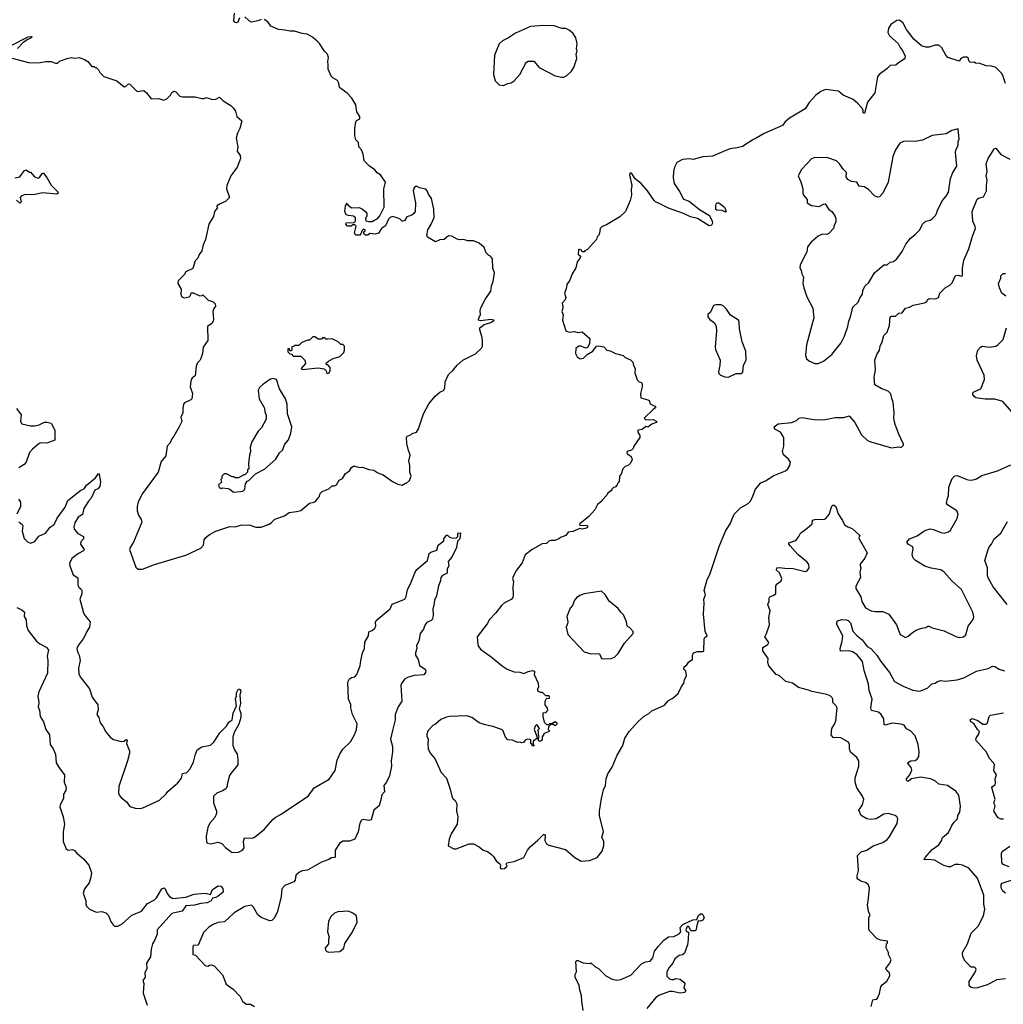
# Model space of a CAD drawing. Extents: x 2086813 to 2278017, y 548126 to 753336.
# Tile 389 of 461: x 2237734 to 2246864, y 648163 to 657305. Entities that reach past the tile are written whole.
import ezdxf

# ---------------------------------------------------------------- set-up
doc = ezdxf.new("R2010")
doc.units = 0

msp = doc.modelspace()

# ---------------------------------------------------------------- linework, layer by layer
at = {"layer": '0CON10XD'}
for points in [[(2238875, 652203.8), (2238984.5, 652245.5), (2239275, 652333.8), (2239415, 652398.8), (2239438.8, 652425), (2239447.5, 652475), (2239462.3, 652497.7), (2239495, 652526.2), (2239555, 652556), (2239685, 652599.2), (2239735, 652595.7), (2239785, 652612), (2239865, 652614.3), (2239925, 652594.2), (2239975, 652594.2), (2240049.1, 652620.9), (2240071.2, 652635), (2240101.3, 652668.7), (2240191.7, 652698.3), (2240235, 652730), (2240305, 652737.5), (2240345, 652748.8), (2240425, 652816.2), (2240465, 652824), (2240483.9, 652836.1), (2240512.5, 652875), (2240522.5, 652905), (2240542.5, 652925), (2240605, 652950), (2240635, 652977.5), (2240655, 652977.5), (2240675, 652987.5), (2240700.7, 653029.3), (2240730, 653045), (2240758.3, 653091.7), (2240793.9, 653116.1), (2240815, 653147.5), (2240835, 653163.3), (2240885, 653147.5), (2240915, 653148.8), (2240975, 653127.5), (2241021.7, 653121.7), (2241058.3, 653098.3), (2241108.3, 653078.3), (2241195, 653017.5), (2241245, 652992.5), (2241285, 652982.5), (2241315, 653000), (2241325, 653000), (2241352.5, 653025), (2241366.7, 653065), (2241356.7, 653105), (2241356.7, 653165), (2241346.7, 653205), (2241360, 653265), (2241343.6, 653303.6), (2241328.3, 653368.3), (2241323, 653427), (2241331.7, 653438.3), (2241365, 653450), (2241378.3, 653461.7), (2241416.4, 653473.6), (2241436.7, 653505), (2241483.8, 653645), (2241532.7, 653737.3), (2241590.5, 653809.5), (2241632.5, 653845), (2241667, 653863), (2241680, 653885), (2241685, 653942.5), (2241715, 654010), (2241755, 654047.5), (2241795, 654097.5), (2241847.5, 654145), (2241965, 654203.3), (2242020, 654255), (2242028.8, 654275), (2242031.2, 654315), (2242026, 654355), (2242003.8, 654425), (2242004, 654445), (2242045, 654474.2), (2242106.6, 654493.4), (2242137.5, 654515), (2242105, 654520), (2242015, 654508), (2241993.3, 654515), (2241996.7, 654535), (2242012.5, 654565), (2242007.5, 654605), (2242015, 654630), (2242053.9, 654706.1), (2242105.9, 654784.1), (2242114, 654835), (2242128.8, 654875), (2242140, 654955), (2242126.4, 654996.4), (2242122.5, 655085), (2242105, 655110), (2242090, 655115), (2242065, 655140), (2242045, 655190), (2241998.3, 655228.3), (2241945, 655250), (2241895, 655250), (2241855, 655263.3), (2241815, 655260), (2241796.2, 655266.2), (2241745, 655293.3), (2241715, 655296.7), (2241675, 655263.3), (2241635, 655260), (2241592.5, 655242.5), (2241520, 655285), (2241512.5, 655305), (2241522.5, 655355), (2241553.6, 655406.4), (2241580.7, 655469.3), (2241578, 655545), (2241558, 655645), (2241527.5, 655685), (2241516.7, 655716.7), (2241505, 655730), (2241445, 655743.3), (2241425, 655756.7), (2241415, 655757.5), (2241397, 655743), (2241387.5, 655715), (2241408, 655605), (2241403.8, 655525), (2241393.3, 655505), (2241375, 655490), (2241327, 655473), (2241305, 655437.5), (2241295, 655432.5), (2241285, 655433.3), (2241265, 655452.5), (2241236.4, 655466.4), (2241195, 655476.7), (2241171.7, 655468.3), (2241156.4, 655453.6), (2241130.3, 655389.7), (2241093.3, 655365), (2241065, 655323.8), (2241035, 655313.3), (2240985, 655320), (2240965, 655302.5), (2240945, 655302.5), (2240930, 655315), (2240930, 655335), (2240940, 655345), (2240940, 655355), (2240925, 655360), (2240911.7, 655348.3), (2240900, 655315), (2240890, 655305), (2240853, 655303), (2240842.5, 655325), (2240858.3, 655388.3), (2240845, 655400), (2240825, 655400), (2240811.7, 655388.3), (2240778.3, 655388.3), (2240760, 655405), (2240765, 655420), (2240838.3, 655421.7), (2240850, 655435), (2240850, 655465), (2240831.7, 655481.7), (2240785, 655486.7), (2240763.9, 655493.9), (2240753.6, 655526.4), (2240757.5, 655575), (2240775, 655600), (2240780, 655585), (2240815, 655557.5), (2240885, 655561.2), (2240916.1, 655546.1), (2240943, 655523), (2240957.5, 655505), (2240957.5, 655485), (2240942.5, 655455), (2240948.3, 655438.3), (2240975, 655430), (2241005, 655430), (2241057.7, 655462.3), (2241076.7, 655485), (2241116.2, 655565), (2241113.9, 655733.9), (2241130, 655795), (2241083.9, 655863.9), (2241052.7, 655882.7), (2241029.5, 655909.5), (2240980, 655945), (2240932.5, 655995), (2240922.5, 656055), (2240906.1, 656096.1), (2240882.5, 656125), (2240880, 656165), (2240855, 656190), (2240843.8, 656225), (2240843.8, 656295), (2240853.3, 656355), (2240860.7, 656369.3), (2240890, 656385), (2240892.5, 656405), (2240865, 656450), (2240853.3, 656515), (2240816.7, 656575), (2240775, 656622.5), (2240702.5, 656675), (2240696.7, 656715), (2240685, 656740), (2240640, 656765), (2240625, 656780), (2240598.8, 656845), (2240596.7, 656885), (2240594, 656915), (2240600, 656955), (2240592.5, 656985), (2240563.9, 657013.9), (2240517.5, 657085), (2240496.4, 657106.4), (2240453, 657143), (2240401.7, 657171.7), (2240355, 657177.5), (2240285, 657196.7), (2240245, 657196.7), (2240195, 657208.8), (2240135, 657214), (2240065, 657243.3), (2240037.5, 657285), (2240002.7, 657307.3)], [(2239775, 657322.5), (2239758.1, 657281.9), (2239745, 657276), (2239735, 657279.2), (2239722.5, 657295), (2239728.8, 657365)], [(2239975, 657307.5), (2239945, 657294), (2239885, 657282.5), (2239865, 657293.3), (2239825, 657332)], [(2246885, 656712.5), (2246861.2, 656785), (2246847.3, 656807.3), (2246795, 656860), (2246755, 656873.3), (2246705, 656877.5), (2246647, 656897), (2246605, 656902.5), (2246595, 656910), (2246558.3, 656908.3), (2246543, 656923), (2246540, 656945), (2246525, 656957.5), (2246495, 656957.5), (2246470, 656945), (2246455, 656920), (2246350, 656955), (2246330, 656975), (2246295, 657042.5), (2246265, 657066.7), (2246231.7, 657068.3), (2246175, 657048.8), (2246145, 657048.8), (2246105, 657061.2), (2246032.7, 657122.7), (2245966.7, 657215), (2245933.6, 657273.6), (2245901.7, 657301.7), (2245875, 657297.5), (2245820.5, 657259.5), (2245798.8, 657225), (2245793.3, 657185), (2245807.5, 657155), (2245887.5, 657085), (2245907.5, 657045), (2245929.3, 657019.3), (2245952.5, 656965), (2245951.7, 656948.3), (2245943, 656937), (2245890, 656905), (2245867, 656883), (2245815, 656880), (2245783, 656847), (2245713, 656797), (2245696.7, 656775), (2245671.2, 656625), (2245605, 656537.5), (2245575, 656432.5), (2245565, 656440), (2245562.5, 656465), (2245550, 656485), (2245515, 656527.5), (2245470, 656565), (2245376.7, 656605), (2245335, 656641.4), (2245213.9, 656656.1), (2245170.8, 656639.2), (2245125, 656603.3), (2245062.5, 656535), (2245025, 656477.5), (2244881.2, 656388.8), (2244840, 656355), (2244815, 656323.3), (2244645, 656246.7), (2244570, 656205), (2244539.3, 656190.7), (2244443.6, 656126.4), (2244395, 656113.8), (2244325, 656106.7), (2244165, 656038.8), (2244075, 656030), (2243985, 656007.5), (2243955, 656012.5), (2243885, 656007.5), (2243835, 655980), (2243812.5, 655935), (2243803.3, 655895), (2243800, 655835), (2243810, 655785), (2243859.7, 655709.7), (2243895, 655638), (2243948.3, 655618.3), (2244045, 655542), (2244137.7, 655487.7), (2244163.1, 655435), (2244164.4, 655415), (2244155, 655396.2), (2244135, 655391.2), (2244025, 655457.5), (2243960, 655475), (2243895, 655506.7), (2243755, 655553.8), (2243669.5, 655599.5), (2243635, 655613.8), (2243623.3, 655625), (2243562, 655715), (2243503.3, 655785), (2243447, 655827), (2243415.9, 655875.9), (2243405, 655882.5), (2243400.7, 655879.3), (2243393.8, 655865), (2243416, 655765), (2243408.8, 655725), (2243413.3, 655675), (2243400, 655625), (2243357.7, 655522.3), (2243305, 655474.2), (2243181.2, 655398.8), (2243140, 655385), (2243122.5, 655365), (2243117, 655323), (2243110, 655305), (2243095, 655290), (2243087.5, 655265), (2243005, 655172.5), (2242980.7, 655159.3), (2242975, 655150), (2242955, 655150), (2242947.5, 655165), (2242935, 655172.5), (2242925, 655172.5), (2242920, 655165), (2242918.3, 655128.3), (2242938.3, 655108.3), (2242937.5, 655095), (2242907.5, 655055), (2242897.7, 655002.3), (2242863.3, 654945), (2242840, 654885), (2242813.8, 654845), (2242806.2, 654805), (2242790, 654765), (2242803.3, 654725), (2242796.7, 654705), (2242768.3, 654671.7), (2242775, 654640), (2242776.7, 654625), (2242767.5, 654595), (2242780, 654565), (2242774, 654515), (2242805, 654416.2), (2242835, 654402.9), (2242885, 654411.2), (2242915, 654400), (2242955, 654406.7), (2243026.7, 654345), (2243022, 654295), (2243005, 654260), (2242985, 654253.8), (2242945, 654273.3), (2242925, 654273.8), (2242895, 654253.3), (2242892, 654205), (2242908.8, 654175), (2242937, 654157), (2242968.9, 654161.1), (2243002.7, 654197.3), (2243053, 654227), (2243087, 654273), (2243105, 654276.2), (2243155, 654266.7), (2243185, 654236.7), (2243215, 654228.8), (2243264.2, 654204.2), (2243335, 654186.7), (2243355, 654167.5), (2243405, 654147.5), (2243426.7, 654125), (2243433, 654093), (2243447, 654067), (2243443.3, 654025), (2243465, 653960), (2243483, 653943), (2243505, 653937.5), (2243512.5, 653925), (2243513, 653897), (2243497.5, 653835), (2243500, 653795), (2243565, 653776.7), (2243577.7, 653767.7), (2243587, 653737), (2243630, 653715), (2243637.5, 653705), (2243615, 653686.7), (2243530, 653605), (2243545, 653590), (2243615, 653593.8), (2243646.7, 653575), (2243643.3, 653565), (2243600.8, 653549.2), (2243565, 653522.5), (2243545, 653526.7), (2243511.7, 653498.3), (2243472.5, 653495), (2243472.5, 653475), (2243490, 653445), (2243491.2, 653425), (2243434, 653346), (2243427.5, 653322.5), (2243411.7, 653308.3), (2243373.9, 653296.1), (2243370, 653285), (2243372.5, 653275), (2243402.5, 653255), (2243417.5, 653235), (2243419.3, 653220.7), (2243404.2, 653185.8), (2243385, 653168.8), (2243355, 653156.7), (2243332.5, 653135), (2243317.5, 653085), (2243303, 653067), (2243300, 653015), (2243283, 652997), (2243280, 652985), (2243260, 652965), (2243245, 652960), (2243230, 652945), (2243230, 652935), (2243190, 652905), (2243185, 652890), (2243140, 652845), (2243136.4, 652833.6), (2243097, 652803), (2243072.5, 652755), (2243017.7, 652692.3), (2242932.5, 652625), (2242930, 652615), (2242935, 652612.5), (2242999.5, 652609.5), (2243006, 652605), (2243005, 652590), (2242995, 652582.5), (2242955, 652574.2), (2242935, 652581.2), (2242867.8, 652552.2), (2242825, 652546.2), (2242803.6, 652516.4), (2242753, 652497), (2242740, 652485), (2242701.7, 652468.3), (2242665, 652470), (2242647, 652463), (2242625, 652440), (2242585, 652437.5), (2242492.5, 652385), (2242426.2, 652335), (2242397, 652263), (2242346.7, 652195), (2242313.6, 652133.6), (2242310, 652115), (2242318.8, 652085), (2242312, 652035), (2242316.2, 651965), (2242310.7, 651939.3), (2242295, 651920), (2242235, 651891.2), (2242206.7, 651865), (2242155, 651796.7), (2242095.7, 651734.3), (2242073.8, 651695), (2241981.2, 651575), (2241986.7, 651505), (2241993.8, 651485), (2242015, 651456.7), (2242110.5, 651390.5), (2242212.5, 651305), (2242257.5, 651275), (2242325, 651250), (2242375, 651246.2), (2242415, 651233.3), (2242455, 651253.3), (2242495, 651263.3), (2242512.5, 651255), (2242511.7, 651241.7)], [(2242225, 656692.5), (2242265, 656712.5), (2242295, 656717.5), (2242323, 656737), (2242377.5, 656795), (2242430, 656895), (2242430, 656905), (2242455, 656920), (2242505, 656920), (2242555, 656860), (2242703.6, 656783.6), (2242765, 656770), (2242785, 656772.5), (2242813.6, 656786.4), (2242855, 656827.5), (2242878.3, 656861.7), (2242906.1, 656943.9), (2242900, 656985), (2242910, 657015), (2242903.3, 657035), (2242910, 657085), (2242897.5, 657135), (2242872.5, 657175), (2242835, 657207.5), (2242805, 657222.5), (2242765, 657222.5), (2242695, 657247.5), (2242595, 657250), (2242475, 657242.5), (2242335, 657178.8), (2242272.5, 657135), (2242215, 657107.5), (2242185, 657080), (2242142.5, 656975), (2242133.3, 656795), (2242147, 656737), (2242185, 656700), (2242225, 656692.5)], [(2237648.8, 657061.2), (2237813.3, 657145), (2237845, 657150), (2237848.8, 657145), (2237840, 657135), (2237808.3, 657121.7), (2237767, 657093), (2237712.8, 657037.2)], [(2237665, 656947.5), (2237815, 656907.5), (2237905, 656903.3), (2237977, 656917), (2238025, 656917.5), (2238065, 656902.5), (2238085, 656902.5), (2238105, 656920), (2238175, 656943.3), (2238215, 656952.5), (2238245, 656947.5), (2238285, 656952.5), (2238336.1, 656936.1), (2238367.5, 656915), (2238405, 656870), (2238425, 656870), (2238435, 656860), (2238445, 656860), (2238465, 656840), (2238477.5, 656815), (2238515, 656777.5), (2238636.1, 656736.1), (2238705, 656682), (2238715.8, 656684.2), (2238745, 656710), (2238755, 656707.5), (2238825, 656637.5), (2238885, 656647.5), (2238912.5, 656625), (2238955, 656570), (2239025, 656572.5), (2239071.7, 656558.3), (2239099.3, 656570.7), (2239132.5, 656605), (2239145, 656627.5), (2239165, 656640), (2239183.3, 656633.3), (2239220, 656595), (2239245, 656587.5), (2239363, 656587), (2239425, 656572.5), (2239445, 656573.3), (2239465, 656582.5), (2239525, 656563.3), (2239553.8, 656566.2), (2239590, 656585), (2239621.7, 656551.7), (2239695, 656507.5), (2239715, 656487.5), (2239736.7, 656455), (2239750, 656405), (2239797.5, 656365), (2239778.8, 656295), (2239755, 656250), (2239743.8, 656205), (2239760, 656125), (2239753.3, 656085), (2239780, 656045), (2239782.5, 656015), (2239753.8, 655935), (2239693.8, 655855), (2239656.2, 655765), (2239653.9, 655733.9), (2239681.2, 655655), (2239644.1, 655615.9), (2239594.1, 655595.9), (2239562.5, 655575), (2239566.7, 655555), (2239541.2, 655525), (2239533.6, 655476.4), (2239488.8, 655405), (2239460, 655265), (2239436.7, 655215), (2239425, 655160), (2239400, 655125), (2239388.3, 655091.7), (2239363, 655067), (2239340, 654995), (2239277, 654963), (2239260, 654935), (2239205, 654880), (2239202.5, 654855), (2239231.7, 654801.7), (2239230, 654755), (2239240, 654730), (2239265, 654722.5), (2239307, 654733), (2239320, 654745), (2239325, 654770), (2239345, 654770), (2239405, 654740), (2239427, 654743), (2239435, 654750), (2239485, 654700), (2239530, 654685), (2239550, 654665), (2239552.5, 654645), (2239535, 654622.5), (2239526, 654595), (2239534.4, 654525.6), (2239531.4, 654505), (2239517, 654483), (2239477.5, 654455), (2239480, 654325), (2239436.7, 654265), (2239430, 654205), (2239415, 654160), (2239405, 654140), (2239385, 654120), (2239373, 654087), (2239361.7, 653998.3), (2239335, 653980), (2239323, 653947), (2239317.5, 653895), (2239338.8, 653835), (2239331.2, 653785), (2239323.3, 653775), (2239265, 653748), (2239256, 653735), (2239247.1, 653695), (2239247.5, 653655), (2239230.8, 653615), (2239238.8, 653575), (2239213.3, 653523.3), (2239165, 653436.7), (2239145, 653413.3), (2239131.4, 653375), (2239104, 653345), (2239091.2, 653255), (2239048.8, 653201.2), (2239019.2, 653105), (2238873.4, 652906.6), (2238833.2, 652826.8), (2238824.2, 652785), (2238824.1, 652744.1), (2238836.7, 652705), (2238862.5, 652665), (2238869.3, 652640.7), (2238792, 652455), (2238758.8, 652405), (2238754, 652385), (2238811.7, 652221.7), (2238833.6, 652203.6), (2238875, 652203.8)], [(2245145, 654113.3), (2245195, 654133.3), (2245273.9, 654196.1), (2245358.8, 654305), (2245389.2, 654365), (2245420.8, 654455), (2245429.2, 654505), (2245446, 654545), (2245466.2, 654635), (2245517.6, 654682.4), (2245534.4, 654725.6), (2245556, 654755), (2245560.7, 654789.3), (2245579.3, 654830.7), (2245617.5, 654865), (2245667.5, 654955), (2245755, 655027.5), (2245785, 655027.5), (2245815, 655052.5), (2245845, 655060), (2245875, 655083.8), (2245925, 655153.3), (2245958.8, 655221.2), (2246004.1, 655275.9), (2246043.9, 655306.1), (2246090, 655355), (2246115, 655406.7), (2246145, 655433.3), (2246185, 655442.5), (2246202.5, 655455), (2246235, 655486.7), (2246244.2, 655505.8), (2246253.2, 655536.8), (2246300.8, 655625), (2246334, 655665), (2246355, 655702.5), (2246375, 655830), (2246396.7, 655885), (2246432, 655945), (2246420.8, 656075), (2246426.4, 656103.6), (2246446.7, 656135), (2246446.2, 656175), (2246453.8, 656195), (2246445, 656290), (2246385, 656276.7), (2246334, 656246), (2246205, 656230), (2246115, 656187.5), (2246063, 656177), (2245936.4, 656173.6), (2245905, 656156.7), (2245865, 656097.5), (2245840, 656035), (2245794, 655795), (2245745, 655693.3), (2245715, 655660), (2245695, 655656.2), (2245667.7, 655667.7), (2245616.7, 655725), (2245575, 655752.5), (2245525, 655760), (2245506.1, 655796.1), (2245455, 655803.3), (2245420.5, 655820.5), (2245406.2, 655845), (2245410, 655885), (2245380, 655915), (2245345, 655966.7), (2245315, 655993.3), (2245235, 656023.3), (2245115, 656023.8), (2245085, 656013.3), (2244992.5, 655915), (2244960, 655855), (2244985, 655800), (2245003, 655733), (2245003.3, 655695), (2245010, 655675), (2245042.5, 655635), (2245042.5, 655605), (2245085, 655578.8), (2245155, 655570), (2245195, 655593.3), (2245210, 655595), (2245245, 655542.5), (2245273, 655523), (2245300, 655485), (2245310, 655455), (2245310, 655425), (2245293.6, 655396.4), (2245286.7, 655365), (2245245, 655320), (2245225, 655310), (2245185, 655313.8), (2245165.8, 655304.2), (2245145.9, 655294.1), (2245081.7, 655238.3), (2245048, 655195), (2245040, 655145), (2245015, 655102.5), (2244979.2, 655025), (2244975.8, 655005), (2244988.8, 654975), (2244993.3, 654945), (2245008.8, 654915), (2245003.9, 654856.1), (2245013.3, 654815), (2245040.5, 654730.5), (2245095.8, 654625.8), (2245106.2, 654535), (2245036.2, 654285), (2245027, 654187), (2245037.5, 654155), (2245063.9, 654133.9), (2245115, 654113.3), (2245145, 654113.3)], [(2242235, 649423.3), (2242257.5, 649445), (2242250, 649465), (2242255, 649477.5), (2242325, 649488.6), (2242415, 649526.7), (2242446.7, 649595), (2242471.2, 649625), (2242544.2, 649685.8), (2242595, 649740), (2242605, 649740), (2242611.7, 649731.7), (2242608.8, 649685), (2242623.9, 649653.9), (2242645, 649641.2), (2242801.2, 649601.2), (2242887.5, 649525), (2242945, 649492.5), (2243023, 649497), (2243095, 649527.5), (2243140, 649585), (2243157, 649637), (2243156.7, 649675), (2243138.8, 649715), (2243153.3, 649765), (2243116.2, 649915), (2243116.2, 649955), (2243136, 650075), (2243154.3, 650155.7), (2243171.2, 650195), (2243179.2, 650255), (2243193.3, 650303.3), (2243235, 650363.3), (2243278.6, 650475), (2243332, 650565), (2243351.2, 650635), (2243392, 650695), (2243477.3, 650792.7), (2243532.1, 650837.9), (2243575, 650862), (2243601.7, 650888.3), (2243718.3, 650941.7), (2243757.5, 650985), (2243796.1, 651003.9), (2243845, 651047.5), (2243876.7, 651115), (2243898.8, 651145), (2243903.8, 651175), (2243923.3, 651215), (2243916.7, 651255), (2243897.5, 651275), (2243903.3, 651295), (2243925.9, 651314.1), (2243945, 651343.3), (2243980, 651365), (2243978.3, 651401.7), (2243990, 651425), (2244025, 651437.5), (2244075, 651437.5), (2244085, 651442.5), (2244088.8, 651555), (2244095, 651570), (2244116.7, 651583.3), (2244096.7, 651625), (2244080, 651785), (2244088.6, 651888.6), (2244085.8, 651925), (2244098.9, 651965), (2244088.1, 652005), (2244115, 652107.5), (2244141.2, 652155), (2244227.7, 652412.3), (2244284.1, 652555.9), (2244328.8, 652625), (2244367.5, 652715), (2244425, 652771.4), (2244495, 652811.9), (2244515, 652831.4), (2244533.6, 652865), (2244563.1, 652945), (2244615, 653005.7), (2244656.4, 653023.6), (2244735, 653072), (2244842.5, 653115), (2244864.1, 653135.9), (2244883.9, 653166.1), (2244888.8, 653195), (2244870, 653225), (2244824.1, 653264.1), (2244813.8, 653295), (2244826.4, 653346.4), (2244827.5, 653425), (2244796.4, 653476.4), (2244744.2, 653504.2), (2244736.7, 653525), (2244775, 653553.1), (2244900, 653565), (2244945, 653582.5), (2244966.4, 653603.6), (2244995, 653611.2), (2245107, 653593), (2245195, 653590), (2245305, 653610), (2245385, 653611.2), (2245435, 653626), (2245486.7, 653565), (2245549.5, 653449.5), (2245605, 653398.8), (2245635, 653383.8), (2245825, 653328.8), (2245895, 653337.5), (2245917, 653333), (2245937, 653353), (2245937.5, 653365), (2245893.8, 653455), (2245861.2, 653545), (2245848.8, 653605), (2245851.2, 653655), (2245842.5, 653755), (2245828.3, 653788.3), (2245821.7, 653831.7), (2245795, 653856.2), (2245730.5, 653880.5), (2245672.5, 653915), (2245666.7, 653985), (2245676.7, 654055), (2245672.9, 654145), (2245689.2, 654195), (2245714.2, 654235), (2245721.4, 654275), (2245740, 654315), (2245755, 654372.5), (2245785.9, 654404.1), (2245807.5, 654465), (2245814.1, 654545.9), (2245827, 654553), (2245865, 654553.3), (2245895, 654580), (2245925, 654582.5), (2245955, 654626.7), (2245993.9, 654636.1), (2246027.5, 654655), (2246132.5, 654675), (2246150, 654685), (2246165, 654707.5), (2246183.6, 654716.4), (2246235, 654713.8), (2246262.5, 654725), (2246276.2, 654765), (2246325, 654816), (2246368.8, 654841.2), (2246388.8, 654861.2), (2246420.5, 654929.5), (2246445, 654933.3), (2246475, 654922), (2246485, 654927.5), (2246484.4, 654995), (2246498.3, 655071.7), (2246545, 655176.7), (2246577.1, 655295), (2246605.5, 655365), (2246604.4, 655385), (2246581.5, 655435), (2246574.4, 655525), (2246622.1, 655637.9), (2246635, 655647.5), (2246680.8, 655659.2), (2246708.9, 655715), (2246707.5, 655765), (2246715.6, 655815), (2246705.6, 655855), (2246714.2, 655895), (2246706, 655965), (2246723.8, 656015), (2246782.7, 656107.3), (2246795, 656113.3), (2246842.7, 656052.7), (2246925, 656010)], [(2237690, 655835), (2237735, 655846.7), (2237751.7, 655868.3), (2237780, 655905), (2237795, 655910), (2237825, 655890), (2237835, 655890), (2237870, 655845), (2237905, 655832.5), (2237919.3, 655840.7), (2237945, 655880), (2237955, 655880), (2237985, 655840), (2238025, 655767.5), (2238087.5, 655705), (2238090, 655695), (2238080, 655685), (2237945, 655695.8), (2237878.8, 655681.2), (2237775, 655678.8), (2237747.5, 655665), (2237740, 655655), (2237747.5, 655615), (2237735, 655602.5), (2237705, 655627.5)], [(2244285, 655516.7), (2244254.1, 655534.1), (2244206.4, 655536.4), (2244195, 655542.5), (2244195.8, 655585.8), (2244205, 655605.4), (2244225, 655605.4), (2244275.5, 655565), (2244293.3, 655525), (2244285, 655516.7)], [(2246886.9, 654736.9), (2246849.2, 654765), (2246828.8, 654815), (2246821.2, 654855), (2246842.5, 654905), (2246842.5, 654925), (2246863, 654947), (2246885, 654947.5)], [(2244313, 653987), (2244325, 653992.5), (2244385, 654018.8), (2244431.7, 654018.3), (2244447, 654033), (2244453.6, 654096.4), (2244476.7, 654145), (2244473, 654227), (2244440, 654315), (2244416, 654435), (2244413.8, 654495), (2244405.8, 654515.8), (2244330.7, 654560.7), (2244296.1, 654616.1), (2244265, 654647.5), (2244245, 654657.5), (2244195, 654657.5), (2244175, 654650), (2244145, 654590), (2244123, 654567), (2244122.5, 654545), (2244140.7, 654520.7), (2244185, 654490), (2244197.5, 654455), (2244201.2, 654415), (2244190, 654265), (2244193.6, 654243.6), (2244236, 654145), (2244233.6, 654096.4), (2244220, 654035), (2244225, 654020), (2244240, 654005), (2244278.3, 653988.3), (2244313, 653987)], [(2246944.6, 653664.6), (2246858.6, 653758.6), (2246785, 653780), (2246695, 653780.4), (2246610, 653795), (2246592.5, 653805), (2246580, 653825), (2246585, 653846.7), (2246655, 653877.5), (2246690, 653965), (2246685.8, 654005), (2246620.6, 654145), (2246616.9, 654185), (2246628, 654235), (2246653.3, 654265), (2246667.7, 654272.3), (2246735, 654264), (2246795, 654274), (2246815, 654286), (2246862, 654335), (2246894, 654445)], [(2240585, 654020), (2240605, 654022.5), (2240616.4, 654043.6), (2240616.4, 654076.4), (2240595, 654100), (2240581.7, 654101.7), (2240580, 654115), (2240600, 654135), (2240645, 654160), (2240705, 654178.8), (2240742.5, 654215), (2240750, 654235), (2240750, 654275), (2240735, 654290), (2240715, 654290), (2240690, 654315), (2240635, 654342.5), (2240595, 654337.5), (2240575, 654340), (2240565, 654350), (2240545, 654350), (2240535, 654340), (2240505, 654340), (2240475, 654360), (2240455, 654360), (2240425, 654330), (2240405, 654330), (2240353, 654307), (2240325, 654280), (2240285, 654280), (2240275, 654270), (2240261.7, 654268.3), (2240260, 654235), (2240255, 654230), (2240241.7, 654231.7), (2240238.3, 654248.3), (2240221.7, 654248.3), (2240221.7, 654221.7), (2240241.7, 654201.7), (2240258.3, 654198.3), (2240271.7, 654181.7), (2240345, 654180), (2240380, 654145), (2240386.4, 654113.6), (2240347.5, 654065), (2240355, 654057.5), (2240505, 654072.5), (2240561.7, 654061.7), (2240580, 654045), (2240585, 654020)], [(2239718.3, 652918.3), (2239785, 652923.8), (2239805, 652927.5), (2239822.5, 652945), (2239830, 652995), (2239845, 653020), (2239860, 653025), (2239921.7, 653088.3), (2240005, 653132.5), (2240112.5, 653225), (2240146.4, 653283.6), (2240173.6, 653306.4), (2240196.4, 653363.6), (2240228.8, 653405), (2240250, 653465), (2240258.8, 653525), (2240221.2, 653645), (2240215.9, 653735.9), (2240200, 653785), (2240146.4, 653876.4), (2240117.5, 653965), (2240085, 653972.5), (2240055, 653964), (2239987.5, 653915), (2239960.7, 653889.3), (2239947.5, 653865), (2239957.5, 653785), (2240007, 653697), (2240010, 653665), (2240021.7, 653631.7), (2240022.5, 653595), (2239977.5, 653515), (2239946.4, 653483.6), (2239888.8, 653385), (2239873.8, 653335), (2239876.2, 653295), (2239868.3, 653261.7), (2239857.5, 653185), (2239860, 653135), (2239850, 653125), (2239850, 653105), (2239825, 653080), (2239815, 653080), (2239765, 653050), (2239735, 653050), (2239725, 653060), (2239705, 653060), (2239655, 653087.5), (2239633, 653087), (2239610, 653065), (2239610, 653045), (2239600, 653035), (2239608.3, 653011.7), (2239580, 652985), (2239585, 652960), (2239605, 652952.5), (2239615, 652957.5), (2239665, 652953.3), (2239686.1, 652946.1), (2239718.3, 652918.3)], [(2237703.9, 653693.9), (2237747.5, 653635), (2237742.5, 653575), (2237753.6, 653553.6), (2237835, 653532.5), (2237875, 653532.5), (2237915, 653542.5), (2237963.6, 653566.4), (2237986.4, 653566.4), (2238025, 653557.5), (2238060, 653495), (2238059.3, 653400.7), (2237986.4, 653373.6), (2237935, 653377.5), (2237915, 653370), (2237852.3, 653317.7), (2237824.2, 653285.8), (2237793.9, 653196.1), (2237776.7, 653175), (2237725, 653144)], [(2244667.5, 651605), (2244692.5, 651685), (2244687.5, 651755), (2244700, 651815), (2244680, 651875), (2244690, 651905), (2244691.2, 651935), (2244696.7, 651945), (2244735, 651961.2), (2244752, 651978), (2244752.2, 652047.8), (2244765, 652066.2), (2244801.2, 652095), (2244810, 652115), (2244787.5, 652167.5), (2244760, 652195), (2244762.5, 652215), (2244785, 652220), (2244835, 652211.2), (2244915, 652208.8), (2245025, 652180.8), (2245045, 652186.7), (2245061.2, 652215), (2245058, 652245), (2245045, 652266.7), (2244958.3, 652338.3), (2244885, 652420), (2244873.8, 652435), (2244873.9, 652446.1), (2244939.5, 652470.5), (2244966.7, 652505), (2244982.3, 652537.7), (2245045, 652582.5), (2245090, 652625), (2245091.7, 652658.3), (2245114.3, 652665.7), (2245203.1, 652666.9), (2245217.3, 652672.7), (2245248, 652712), (2245273.3, 652786.7), (2245282.9, 652797.1), (2245295, 652797.5), (2245309.2, 652785), (2245331.7, 652718.3), (2245372.5, 652655), (2245390, 652615), (2245420, 652595), (2245460.8, 652580.8), (2245532.5, 652515), (2245522.5, 652495), (2245526.7, 652485), (2245601.2, 652355), (2245577.5, 652305), (2245533.3, 652245), (2245541.2, 652215), (2245531.2, 652175), (2245538, 652125), (2245494.2, 652045), (2245496, 652025), (2245540.8, 651945), (2245552.3, 651902.3), (2245586.2, 651845), (2245637.6, 651817.6), (2245675, 651811.1), (2245745, 651811.4), (2245802.5, 651785), (2245873.8, 651685), (2245906.7, 651595), (2245955, 651570), (2245980.5, 651579.5), (2246020, 651615), (2246055, 651636.2), (2246104.2, 651655.8), (2246145, 651662.5), (2246163, 651673), (2246175, 651674.2), (2246205, 651659.2), (2246315, 651632), (2246425, 651576.7), (2246455, 651570), (2246495, 651573.3), (2246516.1, 651593.9), (2246538.1, 651675), (2246586, 651735), (2246591.2, 651765), (2246581.2, 651805), (2246475.8, 652015), (2246385.6, 652095), (2246315.4, 652175.4), (2246285, 652195.8), (2246195, 652211.8), (2246135, 652230.8), (2246048, 652285), (2246027.5, 652305), (2246019.2, 652335), (2246028, 652395), (2246025, 652410), (2245985, 652433.3), (2245967.5, 652455), (2245995, 652483.3), (2246066, 652514), (2246127.5, 652555), (2246145, 652566.7), (2246185, 652576.2), (2246215, 652571.2), (2246285, 652542), (2246315, 652538), (2246355, 652549.2), (2246375, 652566), (2246437.5, 652675), (2246445.8, 652715), (2246433.8, 652745), (2246345, 652800), (2246336.7, 652815), (2246345, 652860), (2246356.2, 652885), (2246358, 652965), (2246389.2, 653045), (2246415, 653069.2), (2246435, 653072.9), (2246525, 653034.4), (2246555, 653028.1), (2246585, 653031.4), (2246615, 653041.4), (2246665, 653071.8), (2246811.2, 653115), (2246935, 653170.6)], [(2237725, 652641.2), (2237757.6, 652617.6), (2237764.3, 652605), (2237758.2, 652555), (2237775, 652487.1), (2237805, 652455.6), (2237835, 652445.6), (2237875, 652459.5), (2237911, 652509), (2237975, 652538.8), (2238015.6, 652594.4), (2238053.6, 652616.4), (2238083.2, 652676.8), (2238155, 652777.5), (2238179.5, 652840.5), (2238302.3, 652937.7), (2238331.1, 652948.9), (2238355, 652981.5), (2238437.8, 653052.2), (2238465, 653090), (2238471.7, 653081.7), (2238484.2, 653015), (2238477.9, 652972.1), (2238460.3, 652949.7), (2238431.2, 652935), (2238398.3, 652861.7), (2238373.8, 652835), (2238330, 652765), (2238318.3, 652711.7), (2238277.5, 652685), (2238245.8, 652634.2), (2238236.1, 652596.1), (2238241.2, 652575), (2238272.5, 652535), (2238326.7, 652505), (2238326.7, 652485), (2238303, 652457), (2238298.8, 652435), (2238333.8, 652385), (2238326.8, 652373.2), (2238280.3, 652349.7), (2238219.1, 652300.9), (2238196.7, 652255), (2238198.8, 652235), (2238231.7, 652151.7), (2238273.6, 652123.6), (2238273.6, 652053.6), (2238282.5, 652035), (2238305, 652016.7), (2238310, 652005), (2238309.4, 651975), (2238292, 651925), (2238326.5, 651796.5), (2238340.7, 651770.7), (2238388, 651715), (2238383.3, 651665), (2238356, 651625), (2238344.4, 651595.6), (2238324, 651555), (2238276.2, 651495), (2238266, 651465), (2238271.2, 651435), (2238286.7, 651405), (2238296.2, 651355), (2238278.8, 651285), (2238282.7, 651232.7), (2238295, 651203.3), (2238380.7, 651090.7), (2238407.5, 651015), (2238460, 650945), (2238463, 650897), (2238450, 650855), (2238470, 650825), (2238480, 650775), (2238506.7, 650745), (2238535, 650693.3), (2238575, 650642.5), (2238605, 650622.5), (2238675, 650603.3), (2238700, 650605), (2238725, 650622.5), (2238732.5, 650615), (2238726.7, 650585), (2238753.3, 650515), (2238753.3, 650495), (2238735.8, 650424.2), (2238653.2, 650186.8), (2238652, 650125), (2238658.8, 650105), (2238675, 650083.3), (2238725, 650042.5), (2238755, 650000), (2238807, 649983), (2238855, 649981.2), (2238877.5, 649987.5), (2239033, 650057), (2239095, 650117.5), (2239110, 650140), (2239201.2, 650218.8), (2239237, 650263), (2239246.7, 650305), (2239285, 650315.8), (2239314.2, 650345), (2239348.8, 650411.2), (2239366.2, 650485), (2239382.5, 650525), (2239425, 650552.5), (2239505, 650567.5), (2239535, 650597.5), (2239593.3, 650685), (2239655, 650746.7), (2239676, 650784), (2239706.7, 650805), (2239716.4, 650866.4), (2239747.5, 650935), (2239736.4, 651003.6), (2239747.5, 651025), (2239746.7, 651055), (2239765, 651092.5), (2239775, 651090), (2239786.7, 651075), (2239777, 651033), (2239782.5, 650955), (2239772.5, 650905), (2239786.4, 650866.4), (2239787, 650827), (2239766.7, 650765), (2239724.3, 650685.7), (2239713.9, 650643.9), (2239714, 650565), (2239727, 650527), (2239752.5, 650485), (2239760, 650435), (2239757.5, 650385), (2239692.5, 650307.5), (2239682.3, 650287.7), (2239658.8, 650205), (2239658.8, 650185), (2239646.7, 650165), (2239617.5, 650145), (2239565, 650123.3), (2239533.8, 650095), (2239533.8, 650035), (2239560.8, 649955), (2239560.8, 649935), (2239545, 649896.2), (2239500, 649845), (2239479.4, 649805), (2239464, 649725), (2239468.3, 649668.3), (2239478.3, 649658.3), (2239505, 649652.5), (2239577, 649667), (2239610, 649655), (2239645, 649617.5), (2239705, 649571.2), (2239765, 649575.7), (2239802, 649595), (2239817.5, 649615), (2239811.4, 649675), (2239821.9, 649708.1), (2239895, 649706.9), (2239914.5, 649715.5), (2240003.8, 649785), (2240085, 649877.5)], [(2237724.2, 652854.2), (2237742.5, 652825), (2237742.9, 652785), (2237707.8, 652715)], [(2246898.8, 651875), (2246769.5, 652039.5), (2246725, 652122.5), (2246718.8, 652145), (2246716.7, 652215), (2246693.3, 652285), (2246722.5, 652385), (2246737.5, 652415), (2246756.1, 652433.9), (2246780, 652485), (2246841.7, 652538.3), (2246902.5, 652645)], [(2240085, 649877.5), (2240105, 649897.5), (2240155, 649923.8), (2240410.8, 650095), (2240468.2, 650171.8), (2240605.3, 650254.7), (2240663.6, 650335), (2240680.6, 650429.4), (2240704.5, 650485), (2240735, 650531.1), (2240805, 650601.1), (2240841.3, 650665), (2240861.5, 650715), (2240866.8, 650766.8), (2240824.2, 650855), (2240808.6, 650915), (2240806.7, 650946.7), (2240787.1, 650995), (2240780.6, 651155), (2240794.3, 651185), (2240815, 651196.9), (2240845, 651203.3), (2240864.4, 651225.6), (2240895.7, 651304.3), (2240900, 651355), (2240916, 651425), (2240936, 651465), (2240937.5, 651525), (2240972.5, 651585), (2240975, 651620), (2241005, 651633.3), (2241030, 651655), (2241040, 651675), (2241038.3, 651711.7), (2241043.8, 651725), (2241173.3, 651835), (2241192.3, 651877.7), (2241308.8, 651925), (2241321.2, 651948.8), (2241332.9, 652015), (2241363, 652067), (2241403.9, 652176.1), (2241420.7, 652199.3), (2241520, 652285), (2241535, 652347.5), (2241549.3, 652360.7), (2241605, 652380), (2241617.5, 652425), (2241670, 652465), (2241672.5, 652485), (2241695, 652517.5), (2241705, 652520), (2241725, 652500), (2241745, 652492.5), (2241785, 652490), (2241800, 652505), (2241801.7, 652538.3), (2241825, 652540), (2241820, 652485), (2241798.3, 652461.7), (2241790, 652405), (2241746.2, 652315), (2241710, 652275), (2241717.5, 652235), (2241703.3, 652205), (2241702.5, 652165), (2241657.5, 652145), (2241643.8, 652125), (2241640, 652095), (2241620.7, 652049.3), (2241602.5, 651955), (2241583.6, 651916.4), (2241577.5, 651865), (2241567.5, 651835), (2241573.3, 651775), (2241565, 651740), (2241552.5, 651725), (2241513.2, 651706.8), (2241495.6, 651684.4), (2241480.8, 651645), (2241452, 651605), (2241440, 651535), (2241417.5, 651495), (2241420, 651465), (2241407.5, 651425), (2241407.5, 651405), (2241432.5, 651365), (2241445, 651310), (2241496.7, 651275), (2241503.3, 651255), (2241500, 651245), (2241485, 651222), (2241395, 651216), (2241333.2, 651196.8), (2241305, 651181.2), (2241277.3, 651142.7), (2241271.4, 651125), (2241281.3, 650978.7), (2241247.5, 650925), (2241220, 650855), (2241220.5, 650805), (2241195.8, 650705), (2241175.8, 650625), (2241195.8, 650555.8), (2241195.9, 650505.9), (2241181.2, 650425), (2241184, 650375), (2241165.6, 650285), (2241138.8, 650225), (2241113.8, 650195), (2241120, 650135), (2241092.5, 650105), (2241092.5, 650085), (2241070, 650005), (2241022.5, 649965), (2240996.7, 649875), (2240975, 649870), (2240925, 649878.8), (2240907, 649873), (2240890, 649845), (2240876.2, 649765), (2240845, 649697.5), (2240795, 649678), (2240735, 649676.2), (2240702.5, 649655), (2240663.3, 649595), (2240663.6, 649536.4), (2240655, 649526.7), (2240628.3, 649521.7), (2240603.9, 649506.1), (2240535, 649483.8), (2240405, 649410), (2240355, 649402), (2240330.3, 649389.7), (2240300.8, 649365), (2240292.9, 649345), (2240292.5, 649315), (2240279.6, 649300.4), (2240196.2, 649265), (2240166.9, 649235), (2240160.5, 649165), (2240128.6, 649025), (2240098.8, 648965), (2240075, 648942), (2240055, 648938), (2239975, 648968.8), (2239944.4, 648994.4), (2239904.3, 649064.3), (2239885, 649082), (2239825, 649072.5), (2239725, 649012), (2239635, 648927.8), (2239575, 648922.5), (2239530, 648905), (2239489.7, 648880.3), (2239440.3, 648829.7), (2239389.3, 648710.7), (2239345, 648710), (2239340, 648695), (2239340, 648625), (2239365, 648620), (2239455, 648522.5), (2239481.7, 648518.3), (2239495, 648527.5), (2239515, 648530), (2239539.3, 648519.3), (2239616.1, 648436.1), (2239650.9, 648350.9), (2239715, 648302.5), (2239780, 648235), (2239802.5, 648192.5), (2239835, 648163.3), (2239875, 648163.3), (2239915, 648143.3)], [(2243145, 651369.2), (2243225, 651373.8), (2243255, 651386.7), (2243288.8, 651421.2), (2243347.5, 651515), (2243430, 651605), (2243430, 651625), (2243395, 651662.5), (2243373.3, 651675), (2243367.5, 651715), (2243339.3, 651779.3), (2243313.6, 651803.6), (2243289.3, 651839.3), (2243205, 651907.5), (2243169.3, 651969.3), (2243135, 652000), (2242975, 651973.3), (2242935, 651960), (2242902.3, 651937.7), (2242883.3, 651915), (2242866.7, 651865), (2242845, 651842.5), (2242813.3, 651765), (2242821.2, 651715), (2242820, 651695), (2242807.5, 651665), (2242823.3, 651595), (2242975, 651436.2), (2243035, 651416.7), (2243105, 651421.2), (2243115.7, 651415.7), (2243134.2, 651375), (2243145, 651369.2)], [(2237708.7, 651848.7), (2237754.2, 651825), (2237777.5, 651805), (2237777.1, 651765), (2237795, 651732.5), (2237796.8, 651676.8), (2237812, 651635), (2237890, 651535), (2237921.3, 651511.3), (2237980.3, 651480.3), (2238000, 651455), (2237988, 651395), (2237995.7, 651354.3), (2237991.2, 651238.8), (2237911.1, 651065), (2237901.1, 651025), (2237911.4, 650965), (2237906.4, 650926.4), (2237916.7, 650895), (2237923.8, 650835), (2237954, 650785), (2237978, 650715), (2238009.4, 650665), (2238018.1, 650575), (2238045.7, 650535), (2238066, 650485), (2238071.2, 650405), (2238099.3, 650359.3), (2238150.8, 650295), (2238146, 650225), (2238165.5, 650175), (2238160.9, 650149.1), (2238140, 650115), (2238140, 650075), (2238110.8, 650015), (2238107.5, 649995), (2238137.5, 649905), (2238149.2, 649835), (2238137.5, 649765), (2238138.1, 649675), (2238166.4, 649606.4), (2238185, 649595.6), (2238225, 649599.4), (2238242.4, 649592.4), (2238265.7, 649565), (2238325.6, 649515), (2238374.6, 649454.6), (2238400, 649385), (2238395.8, 649345), (2238379.1, 649290.9), (2238335, 649236.2), (2238321.8, 649195), (2238348.6, 649125), (2238347.5, 649095), (2238355, 649073.8), (2238383.3, 649045), (2238445, 649018.8), (2238495, 649023.3), (2238535, 649013.3), (2238558.3, 648988.3), (2238580.5, 648930.5), (2238600.5, 648900.5), (2238615, 648887.5), (2238645, 648888.8), (2238685, 648910), (2238775, 648991.2), (2238865, 649028.8), (2238920.6, 649099.4), (2238985, 649132.9), (2239005, 649151.4), (2239055, 649234), (2239075, 649244), (2239085.7, 649235), (2239103.3, 649193.3), (2239124.4, 649164.4), (2239156, 649146), (2239275, 649157.5), (2239355, 649184.2), (2239455, 649194.2), (2239505, 649182.5), (2239525, 649228.6), (2239575, 649262.2), (2239599.6, 649259.6), (2239619.5, 649239.5), (2239622, 649205), (2239575, 649166), (2239555, 649154), (2239525, 649147.5), (2239510, 649125), (2239475, 649104.4), (2239415, 649099.1), (2239355.4, 649084.6), (2239275, 649076.2), (2239243.3, 649026.7), (2239145.3, 649004.7), (2239010, 648855), (2239009.2, 648815), (2238989.1, 648760.9), (2238966, 648725), (2238953.1, 648675), (2238949.2, 648605), (2238911.2, 648545), (2238913.8, 648495), (2238896.7, 648455), (2238900, 648415), (2238877.5, 648385), (2238887.5, 648355), (2238880, 648265), (2238916.4, 648156.4)], [(2246885, 648399.2), (2246805, 648390), (2246715, 648344.2), (2246625, 648316.2), (2246595, 648314), (2246565, 648320), (2246546.2, 648335), (2246548, 648375), (2246601.2, 648455), (2246612.5, 648485), (2246610, 648495), (2246597, 648507), (2246565, 648507.5), (2246510, 648565), (2246490, 648605), (2246487, 648643), (2246531.2, 648725), (2246567.5, 648825), (2246630.7, 648889.3), (2246681.1, 648985), (2246691.9, 649045), (2246682.8, 649092.8), (2246684.3, 649175.7), (2246624.4, 649335), (2246545, 649428.6), (2246485, 649455.8), (2246452.3, 649462.3), (2246415, 649460), (2246375, 649438.8), (2246355, 649440), (2246312.1, 649452.1), (2246225, 649502.5), (2246165, 649508.8), (2246130, 649505), (2246140, 649525), (2246205, 649601.2), (2246265.5, 649644.5), (2246290.5, 649679.5), (2246298.6, 649711.4), (2246355, 649756.7), (2246385.9, 649824.1), (2246406.7, 649855), (2246440, 649885), (2246441.2, 649915), (2246461.7, 649948.3), (2246467, 650003), (2246450.8, 650105), (2246425, 650141.3), (2246345, 650194.4), (2246267, 650207), (2246235, 650235.8), (2246188, 650258), (2246095, 650271.8), (2246012.9, 650257.1), (2245985, 650236), (2245974.6, 650234.6), (2245965, 650243.8), (2245965, 650256.2), (2245996.2, 650293.8), (2246014.2, 650335.8), (2246010.3, 650360.3), (2245976.2, 650405), (2246005, 650423.5), (2246045, 650427.1), (2246065, 650437.8), (2246079.6, 650465), (2246083.6, 650506.4), (2246072.5, 650575), (2246045, 650654.2), (2246002, 650702), (2245965, 650722), (2245943.8, 650755), (2245915.7, 650764.3), (2245835, 650772.5), (2245765, 650753.8), (2245758, 650765), (2245755.7, 650815), (2245730, 650855), (2245705, 650874.2), (2245639.4, 650889.4), (2245633.1, 650915), (2245645.7, 650995), (2245618, 651078), (2245612.9, 651135), (2245573.3, 651263.3), (2245556.1, 651346.1), (2245506.8, 651406.8), (2245465, 651436.5), (2245435, 651445.6), (2245353, 651443), (2245351.2, 651465), (2245368.9, 651535), (2245373.3, 651585), (2245316.7, 651695), (2245326.2, 651723.8), (2245365.7, 651734.3), (2245405, 651733.3), (2245425, 651726.5), (2245444.5, 651705), (2245468.6, 651628.6), (2245506.9, 651585), (2245555, 651546.5), (2245600.8, 651485), (2245635.5, 651465.5), (2245689.2, 651405), (2245727.1, 651345), (2245808.9, 651245), (2245855, 651158.9), (2245935, 651115.4), (2246025, 651080.4), (2246085, 651071.9), (2246105, 651075.7), (2246165, 651100.8), (2246201.7, 651138.3), (2246232.5, 651145), (2246255, 651160.8), (2246285, 651169.2), (2246324.3, 651164.3), (2246435, 651174.6), (2246498.8, 651195), (2246615, 651256.7), (2246725, 651280), (2246765, 651301.2), (2246785, 651300), (2246825, 651276), (2246875, 651260)], [(2245636.4, 648143.6), (2245652.5, 648205), (2245685, 648210), (2245695, 648220), (2245716.4, 648263.6), (2245726.7, 648325), (2245740, 648345), (2245781.7, 648378.3), (2245811.7, 648428.3), (2245807.5, 648455), (2245785, 648472.5), (2245772.5, 648495), (2245812.5, 648545), (2245822.5, 648575), (2245797.5, 648625), (2245797.5, 648645), (2245778.3, 648688.3), (2245780, 648725), (2245790, 648735), (2245788.3, 648748.3), (2245725, 648757.5), (2245690, 648775), (2245623.3, 648845), (2245617.5, 648865), (2245617.5, 648965), (2245627.5, 648995), (2245617.5, 649015), (2245604, 649085), (2245613.8, 649145), (2245622, 649245), (2245611.2, 649275), (2245585, 649293.8), (2245542.5, 649305), (2245512.5, 649325), (2245507.5, 649335), (2245506.7, 649355), (2245521.4, 649405), (2245511.9, 649545), (2245545, 649580), (2245597.5, 649595), (2245657.5, 649635), (2245745, 649666), (2245785, 649693.8), (2245803.8, 649715), (2245878.3, 649841.7), (2245886.2, 649885), (2245876.7, 649905), (2245860, 649915), (2245795, 649934.4), (2245755, 649926.9), (2245685, 649885.6), (2245637.6, 649877.6), (2245596.4, 649886.4), (2245545, 649916), (2245524, 649965), (2245558, 650015), (2245570, 650065), (2245558.8, 650095), (2245505, 650174), (2245490.4, 650225), (2245490, 650265), (2245507.1, 650325), (2245522.9, 650375), (2245522.7, 650422.7), (2245505.7, 650455.7), (2245446.2, 650505), (2245436.4, 650533.6), (2245436.2, 650575), (2245425.8, 650595.8), (2245355, 650638), (2245285, 650641.1), (2245267.1, 650665), (2245273.1, 650725), (2245297.2, 650762.8), (2245308.6, 650795), (2245321.2, 650915), (2245313.3, 650935), (2245281.2, 650965), (2245282.5, 650995), (2245275, 651010), (2245256.1, 651026.1), (2245225, 651038.8), (2245086, 651066), (2245055, 651080), (2244964.1, 651104.1), (2244907.5, 651145), (2244845, 651160.8), (2244785, 651216.2), (2244755, 651226.2), (2244686.9, 651305), (2244679.1, 651335), (2244681.4, 651375), (2244631.2, 651445), (2244633.3, 651475), (2244677.5, 651505), (2244686.4, 651523.6), (2244650, 651575), (2244667.5, 651605)], [(2242511.7, 651241.7), (2242510, 651225), (2242547.5, 651145), (2242550, 651105), (2242540, 651095), (2242540, 651075), (2242565, 651060), (2242585, 651060), (2242615, 651030), (2242645, 651030), (2242650, 651015), (2242648.3, 651001.7), (2242621.7, 650998.3), (2242610, 650975), (2242607.5, 650945), (2242631.7, 650911.7), (2242632.5, 650895), (2242615, 650870), (2242590, 650865), (2242590, 650835), (2242603, 650783), (2242625, 650760), (2242645, 650760), (2242655, 650770), (2242675, 650770), (2242705, 650787.5), (2242720, 650775), (2242720, 650765), (2242705, 650750), (2242685, 650760), (2242665, 650760), (2242641.7, 650738.3), (2242640, 650715), (2242650, 650705), (2242650, 650695), (2242601.7, 650678.3), (2242582.5, 650645), (2242582.5, 650615), (2242565, 650602.5), (2242548.3, 650608.3), (2242550, 650635), (2242557.5, 650645), (2242550, 650665), (2242550, 650695), (2242540, 650705), (2242560, 650725), (2242535, 650760), (2242520, 650745), (2242510, 650715), (2242540, 650635), (2242500, 650605), (2242500, 650575), (2242510, 650565), (2242505, 650560), (2242491.7, 650561.7), (2242490, 650575), (2242480, 650585), (2242480, 650615), (2242471.7, 650621.7), (2242445, 650623.3), (2242425, 650616.7), (2242410, 650595), (2242395, 650590), (2242376.7, 650596.7), (2242353.6, 650593.6), (2242310, 650615), (2242265, 650620), (2242245, 650643.3), (2242217.5, 650707.5), (2242207.5, 650715), (2242125, 650743.8), (2242055, 650756.7), (2242000, 650775), (2241932.5, 650825), (2241885, 650841.2), (2241725, 650836.2), (2241695, 650828.8), (2241643.9, 650806.1), (2241595, 650762.5), (2241568.3, 650751.7), (2241525, 650706.7), (2241514, 650675), (2241513.9, 650653.9), (2241526.2, 650625), (2241521.2, 650585), (2241526.7, 650535), (2241543.9, 650493.9), (2241586.7, 650445), (2241647.5, 650315), (2241695, 650262.5), (2241730.5, 650160.5), (2241744.2, 650094.2), (2241755, 650072.5), (2241777.5, 650055), (2241792.5, 650025), (2241790, 649955), (2241800, 649905), (2241796, 649835), (2241740, 649745), (2241720, 649695), (2241710, 649635), (2241765, 649607.5), (2241785, 649607.5), (2241905, 649653.3), (2241945, 649652.5), (2242000, 649625), (2242035, 649593.3), (2242075, 649582), (2242115, 649553.8), (2242133.3, 649535), (2242155.8, 649495.8), (2242192.5, 649465), (2242197.5, 649455), (2242195, 649430), (2242205, 649420), (2242235, 649423.3)], [(2246865, 649882.5), (2246845, 649883.3), (2246817.5, 649895), (2246777.5, 649955), (2246790, 650005), (2246780, 650025), (2246780, 650045), (2246790, 650065), (2246757.5, 650175), (2246763.6, 650186.4), (2246790, 650205), (2246792.5, 650215), (2246790, 650255), (2246800, 650295), (2246777.5, 650335), (2246782.5, 650385), (2246772.5, 650405), (2246737.5, 650445), (2246707.5, 650505), (2246610, 650615), (2246612.5, 650635), (2246637, 650673), (2246642.5, 650695), (2246623.3, 650715), (2246589.5, 650769.5), (2246563.3, 650785), (2246557.5, 650805), (2246575, 650816.7), (2246628.3, 650798.3), (2246675, 650762.5), (2246705, 650762.5), (2246717.5, 650775), (2246732.5, 650835), (2246745, 650847.5), (2246865, 650870)], [(2246918.3, 649438.3), (2246861.7, 649461.7), (2246850.7, 649480.7), (2246846.1, 649563.9), (2246855, 649582.5), (2246925, 649632.5)], [(2246885, 649193.8), (2246861.2, 649215), (2246845.8, 649245.8), (2246843.8, 649275), (2246855, 649287.5), (2246995.9, 649334.1)], [(2240605, 648647.5), (2240705, 648652.5), (2240742.5, 648685), (2240751.7, 648728.3), (2240820.7, 648829.3), (2240867.5, 648925), (2240860, 648985), (2240825, 649010), (2240785, 649027.5), (2240688.3, 649021.7), (2240655, 649010), (2240625, 648980), (2240600, 648935), (2240592.5, 648835), (2240607.5, 648785), (2240600, 648765), (2240600, 648725), (2240570, 648685), (2240572.5, 648665), (2240585, 648652.5), (2240605, 648647.5)], [(2242965.8, 648105.8), (2242951.2, 648191.2), (2242950, 648245), (2242932, 648295), (2242928.3, 648338.3), (2242890, 648415), (2242890.7, 648439.3), (2242902.5, 648465), (2242895, 648560), (2242905, 648570), (2242915, 648570), (2242965, 648546.7), (2243025, 648542.5), (2243035, 648547.5), (2243073.9, 648513.9), (2243107.5, 648495), (2243175, 648427.5), (2243235, 648397.5), (2243275, 648387.5), (2243315, 648392.5), (2243406.1, 648433.9), (2243505, 648540), (2243543, 648557), (2243585.8, 648565), (2243612, 648595), (2243626.2, 648655), (2243662.5, 648702.5), (2243712.4, 648757.6), (2243755, 648788), (2243805, 648793.3), (2243855, 648816.7), (2243870, 648835), (2243866.2, 648875), (2243890, 648905), (2243981.7, 648948.3), (2244020, 648950), (2244035, 648988.8), (2244055, 649002), (2244065, 649002), (2244079.7, 648989.7), (2244088, 648965), (2244075, 648943.8), (2244055, 648936.2), (2244033, 648937), (2244016.2, 648883.8), (2244014, 648855), (2244005, 648846), (2243966.4, 648846.4), (2243960, 648850), (2243946.4, 648886.4), (2243930, 648885), (2243917.5, 648855), (2243925, 648840), (2243941.7, 648831.7), (2243939.2, 648765), (2243933.8, 648715), (2243905, 648637.5), (2243885, 648621.2), (2243855, 648616.2), (2243816.2, 648585), (2243796.7, 648545), (2243762.5, 648505), (2243742.5, 648465), (2243742.5, 648425), (2243765, 648400), (2243785, 648392.5), (2243805, 648392.5), (2243825, 648402.5), (2243865, 648396.7), (2243899.3, 648369.3), (2243907.5, 648355), (2243900, 648315), (2243917.5, 648285), (2243905, 648273.3), (2243865, 648266.2), (2243795, 648283.3), (2243767, 648283), (2243672.3, 648247.7), (2243640, 648225), (2243556.7, 648125)]]:
    msp.add_lwpolyline(points, dxfattribs=at)

doc.saveas('drawing.dxf')
